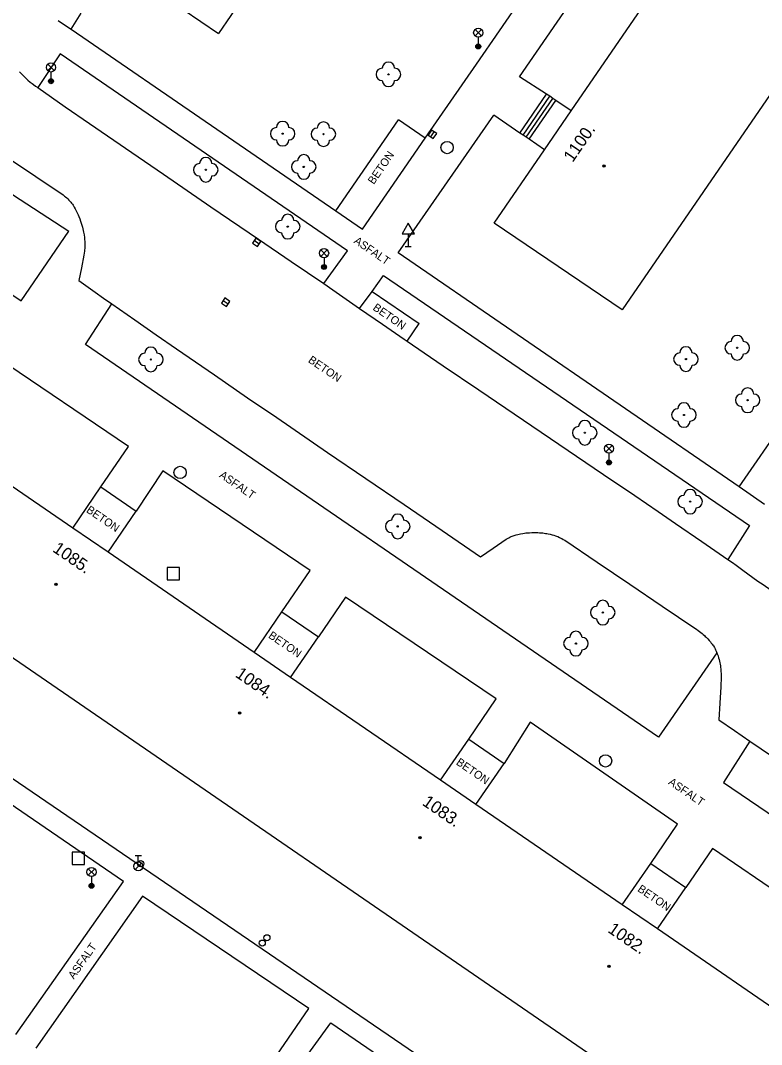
# Model space of a CAD drawing. Extents: x -539515 to -538098, y -1182060 to -1180157.
# Drawn here: x -538911 to -538850.8, y -1181423.5 to -1181340.3 of the extents above; entities that cross this region are included whole.
import ezdxf

# ---------------------------------------------------------------- set-up
doc = ezdxf.new("R2010")
doc.units = 0
for name, color, linetype in [('Vrstva 10', 7, 'Continuous'), ('Vrstva 11', 7, 'Continuous'), ('Vrstva 22', 7, 'Continuous'), ('Vrstva 26', 7, 'Continuous'), ('Vrstva 27', 7, 'Continuous'), ('Vrstva 28', 7, 'Continuous'), ('Vrstva 33', 7, 'Continuous'), ('Vrstva 34', 7, 'Continuous'), ('Vrstva 39', 7, 'Continuous'), ('Vrstva 40', 7, 'Continuous'), ('Vrstva 47', 7, 'Continuous'), ('Vrstva 5', 7, 'Continuous')]:
    doc.layers.add(name, color=color, linetype=linetype)

msp = doc.modelspace()

# ---------------------------------------------------------------- linework, layer by layer
at = {"layer": 'Vrstva 10'}
for p, q in [((-538873.76, -1181370.33), (-538863.632, -1181377.184)), ((-538890.177, -1181372.573), (-538886.043, -1181375.399)), ((-538886.043, -1181375.399), (-538879.839, -1181379.636)), ((-538855.662, -1181382.624), (-538853.54, -1181384.09)), ((-538851.76, -1181398.85), (-538839.899, -1181406.98))]:
    msp.add_line(p, q, dxfattribs=at)
for points in [[(-538911.055, -1181344.476), (-538910.885, -1181344.656), (-538910.732, -1181344.81), (-538910.596, -1181344.941), (-538910.476, -1181345.054), (-538910.368, -1181345.15), (-538910.178, -1181345.314), (-538910.032, -1181345.434), (-538909.921, -1181345.521), (-538909.752, -1181345.648), (-538909.58, -1181345.77), (-538907.34, -1181347.319), (-538905.379, -1181348.671)], [(-538916.37, -1181348.53), (-538914.158, -1181350.02), (-538911.945, -1181351.51), (-538909.732, -1181353), (-538907.52, -1181354.49), (-538907.454, -1181354.536), (-538907.393, -1181354.582), (-538907.334, -1181354.628), (-538907.224, -1181354.722), (-538907.126, -1181354.815), (-538907.038, -1181354.907), (-538906.959, -1181354.997), (-538906.887, -1181355.083), (-538906.823, -1181355.167), (-538906.764, -1181355.248), (-538906.711, -1181355.325), (-538906.617, -1181355.474), (-538906.538, -1181355.608), (-538906.473, -1181355.729), (-538906.419, -1181355.836), (-538906.374, -1181355.931)], [(-538905.379, -1181348.671), (-538901.948, -1181351.031), (-538899.374, -1181352.797), (-538895.509, -1181355.441)], [(-538895.509, -1181355.441), (-538891.64, -1181358.08), (-538888.989, -1181359.883), (-538887.664, -1181360.786), (-538886.34, -1181361.69), (-538885.613, -1181362.192), (-538884.527, -1181362.952), (-538883.44, -1181363.71)], [(-538906.374, -1181355.931), (-538906.298, -1181356.099), (-538906.245, -1181356.228), (-538906.169, -1181356.423), (-538906.1, -1181356.62), (-538906.044, -1181356.791), (-538905.996, -1181356.951), (-538905.954, -1181357.102), (-538905.918, -1181357.244), (-538905.887, -1181357.377), (-538905.861, -1181357.502), (-538905.838, -1181357.62), (-538905.819, -1181357.73), (-538905.79, -1181357.936), (-538905.771, -1181358.116), (-538905.759, -1181358.274)], [(-538905.759, -1181358.274), (-538905.753, -1181358.412), (-538905.751, -1181358.533), (-538905.752, -1181358.638), (-538905.76, -1181358.822), (-538905.77, -1181358.96), (-538905.781, -1181359.063), (-538905.803, -1181359.217), (-538905.83, -1181359.37), (-538906.035, -1181360.405), (-538906.24, -1181361.44)], [(-538906.24, -1181361.44), (-538904.902, -1181362.393), (-538904.232, -1181362.868), (-538903.56, -1181363.34), (-538901.699, -1181364.636), (-538899.952, -1181365.848), (-538898.312, -1181366.982)], [(-538883.44, -1181363.71), (-538881.579, -1181364.995), (-538879.831, -1181366.195), (-538879.578, -1181366.368), (-538878.19, -1181367.317), (-538876.651, -1181368.366), (-538873.76, -1181370.33)], [(-538898.312, -1181366.982), (-538895.234, -1181369.104), (-538892.538, -1181370.955), (-538890.177, -1181372.573)], [(-538863.632, -1181377.184), (-538861.103, -1181378.901), (-538859.208, -1181380.193), (-538857.789, -1181381.163), (-538855.662, -1181382.624)], [(-538879.839, -1181379.636), (-538876.738, -1181381.756), (-538873.64, -1181383.88)], [(-538873.64, -1181383.88), (-538872.59, -1181383.17), (-538871.54, -1181382.46), (-538871.436, -1181382.394), (-538871.336, -1181382.337), (-538871.239, -1181382.287), (-538871.146, -1181382.244), (-538871.057, -1181382.206), (-538870.973, -1181382.173), (-538870.893, -1181382.145), (-538870.74, -1181382.097), (-538870.605, -1181382.06), (-538870.485, -1181382.031), (-538870.38, -1181382.009), (-538870.196, -1181381.977), (-538870.058, -1181381.957), (-538869.955, -1181381.945), (-538869.801, -1181381.93), (-538869.65, -1181381.92), (-538869.471, -1181381.912), (-538869.3, -1181381.909), (-538869.138, -1181381.91), (-538868.985, -1181381.914), (-538868.841, -1181381.922), (-538868.705, -1181381.932), (-538868.577, -1181381.945), (-538868.458, -1181381.959), (-538868.346, -1181381.975), (-538868.242, -1181381.992), (-538868.144, -1181382.01), (-538867.962, -1181382.049), (-538867.805, -1181382.089), (-538867.669, -1181382.128), (-538867.552, -1181382.166), (-538867.451, -1181382.203), (-538867.364, -1181382.237), (-538867.214, -1181382.302), (-538867.104, -1181382.356), (-538867.023, -1181382.398), (-538866.905, -1181382.466), (-538866.79, -1181382.54)], [(-538866.79, -1181382.54), (-538864.15, -1181384.322), (-538861.51, -1181386.105), (-538858.87, -1181387.888), (-538856.23, -1181389.67), (-538856.092, -1181389.765), (-538855.963, -1181389.857)], [(-538853.54, -1181384.09), (-538853.181, -1181384.342), (-538852.868, -1181384.565), (-538852.324, -1181384.959), (-538851.51, -1181385.553), (-538851.101, -1181385.848), (-538850.69, -1181386.14), (-538848.925, -1181387.377), (-538847.566, -1181388.327), (-538847.268, -1181388.535), (-538845.714, -1181389.618)], [(-538855.963, -1181389.857), (-538855.845, -1181389.946), (-538855.735, -1181390.031), (-538855.634, -1181390.114), (-538855.541, -1181390.193), (-538855.455, -1181390.269), (-538855.377, -1181390.342), (-538855.304, -1181390.412), (-538855.172, -1181390.547), (-538855.061, -1181390.67), (-538854.968, -1181390.782), (-538854.89, -1181390.882), (-538854.824, -1181390.972), (-538854.769, -1181391.053), (-538854.722, -1181391.125), (-538854.643, -1181391.255), (-538854.588, -1181391.355), (-538854.548, -1181391.431), (-538854.492, -1181391.549), (-538854.44, -1181391.67), (-538854.406, -1181391.756), (-538854.347, -1181391.922), (-538854.298, -1181392.078), (-538854.257, -1181392.224), (-538854.224, -1181392.361), (-538854.197, -1181392.49), (-538854.175, -1181392.611), (-538854.157, -1181392.724), (-538854.143, -1181392.831), (-538854.121, -1181393.03), (-538854.108, -1181393.205), (-538854.1, -1181393.358), (-538854.096, -1181393.491), (-538854.094, -1181393.726), (-538854.097, -1181393.902), (-538854.106, -1181394.166), (-538854.12, -1181394.43), (-538854.2, -1181395.775), (-538854.28, -1181397.12)], [(-538854.28, -1181397.12), (-538853.02, -1181397.985), (-538851.76, -1181398.85)]]:
    msp.add_lwpolyline(points, dxfattribs=at)
at = {"layer": 'Vrstva 11'}
for p, q in [((-538870.45, -1181344.89), (-538862.29, -1181333.02)), ((-538873.964, -1181343.854), (-538869.343, -1181337.145)), ((-538906.87, -1181341.03), (-538906.058, -1181339.729)), ((-538906.87, -1181341.03), (-538895.04, -1181349.15)), ((-538907.75, -1181343.03), (-538909.58, -1181345.77)), ((-538884.44, -1181359.03), (-538907.75, -1181343.03)), ((-538868.26, -1181346.3), (-538870.45, -1181344.89)), ((-538870.426, -1181349.457), (-538868.26, -1181346.3)), ((-538870.178, -1181349.626), (-538868.012, -1181346.469)), ((-538869.931, -1181349.796), (-538867.765, -1181346.639)), ((-538869.683, -1181349.966), (-538867.517, -1181346.809)), ((-538880.3, -1181359.2), (-538872.55, -1181348)), ((-538870.426, -1181349.457), (-538872.55, -1181348)), ((-538885.366, -1181355.79), (-538880.28, -1181348.38)), ((-538878.113, -1181349.873), (-538880.28, -1181348.38)), ((-538924.57, -1181353.91), (-538910.92, -1181363.1)), ((-538912.17, -1181354.09), (-538907.04, -1181357.42)), ((-538910.92, -1181363.1), (-538907.04, -1181357.42)), ((-538886.34, -1181361.69), (-538884.44, -1181359.03)), ((-538881.5, -1181361.04), (-538851.79, -1181381.35)), ((-538882.429, -1181362.318), (-538878.6, -1181364.94)), ((-538905.7, -1181366.63), (-538903.56, -1181363.34)), ((-538879.578, -1181366.368), (-538878.6, -1181364.94)), ((-538902.2, -1181374.93), (-538914.45, -1181366.65)), ((-538859.17, -1181398.54), (-538905.7, -1181366.63)), ((-538852.637, -1181378.21), (-538847.49, -1181370.72)), ((-538904.446, -1181378.204), (-538902.2, -1181374.93)), ((-538899.42, -1181376.89), (-538901.58, -1181380.17)), ((-538887.46, -1181385), (-538899.42, -1181376.89)), ((-538906.736, -1181381.543), (-538904.446, -1181378.204)), ((-538904.446, -1181378.204), (-538901.58, -1181380.17)), ((-538903.87, -1181383.509), (-538901.58, -1181380.17)), ((-538851.79, -1181381.35), (-538853.54, -1181384.09)), ((-538889.755, -1181388.346), (-538887.46, -1181385)), ((-538884.58, -1181387.16), (-538886.79, -1181390.38)), ((-538872.35, -1181395.43), (-538884.58, -1181387.16)), ((-538892.015, -1181391.641), (-538889.755, -1181388.346)), ((-538889.755, -1181388.346), (-538886.79, -1181390.38)), ((-538889.05, -1181393.675), (-538886.79, -1181390.38)), ((-538902.62, -1181410.26), (-538930.8, -1181390.93)), ((-538854.44, -1181391.67), (-538859.17, -1181398.54)), ((-538921.75, -1181394.98), (-538861.81, -1181435.89)), ((-538874.588, -1181398.693), (-538872.35, -1181395.43)), ((-538869.59, -1181397.32), (-538871.72, -1181400.66)), ((-538857.63, -1181405.61), (-538869.59, -1181397.32)), ((-538876.874, -1181402.026), (-538874.588, -1181398.693)), ((-538874.588, -1181398.693), (-538871.72, -1181400.66)), ((-538851.76, -1181398.85), (-538853.89, -1181402.2)), ((-538874.006, -1181403.993), (-538871.72, -1181400.66)), ((-538853.89, -1181402.2), (-538830.28, -1181418.38)), ((-538859.805, -1181408.781), (-538857.63, -1181405.61)), ((-538854.79, -1181407.57), (-538856.95, -1181410.74)), ((-538842.72, -1181415.84), (-538854.79, -1181407.57)), ((-538862.116, -1181412.15), (-538859.805, -1181408.781)), ((-538859.805, -1181408.781), (-538856.95, -1181410.74)), ((-538911.34, -1181422.67), (-538902.62, -1181410.26)), ((-538901.08, -1181411.44), (-538909.72, -1181423.79)), ((-538887.57, -1181420.57), (-538901.08, -1181411.44)), ((-538859.26, -1181414.108), (-538856.95, -1181410.74)), ((-538896.14, -1181433.08), (-538887.57, -1181420.57)), ((-538888.85, -1181425.95), (-538885.78, -1181421.74)), ((-538885.78, -1181421.74), (-538859.506, -1181439.672))]:
    msp.add_line(p, q, dxfattribs=at)
for points in [[(-538907.91, -1181340.31), (-538907.39, -1181340.671), (-538906.87, -1181341.03)], [(-538883.21, -1181357.27), (-538878.113, -1181349.873), (-538873.964, -1181343.854)], [(-538866.274, -1181347.663), (-538867.517, -1181346.809), (-538867.765, -1181346.639), (-538868.012, -1181346.469), (-538868.26, -1181346.3)], [(-538895.04, -1181349.15), (-538885.366, -1181355.79), (-538883.21, -1181357.27)], [(-538868.44, -1181350.82), (-538869.683, -1181349.966), (-538869.931, -1181349.796), (-538870.178, -1181349.626), (-538870.426, -1181349.457)], [(-538850.57, -1181379.63), (-538852.637, -1181378.21), (-538880.3, -1181359.2)], [(-538883.44, -1181363.71), (-538882.429, -1181362.318), (-538881.5, -1181361.04)]]:
    msp.add_lwpolyline(points, dxfattribs=at)
at = {"layer": 'Vrstva 22'}
for centre in [(-538881.1, -1181344.69), (-538889.69, -1181349.51), (-538886.38, -1181349.55), (-538895.93, -1181352.44), (-538887.98, -1181352.21), (-538889.28, -1181357.06), (-538852.79, -1181366.9), (-538900.39, -1181367.85), (-538856.95, -1181367.82), (-538851.94, -1181371.16), (-538857.11, -1181372.36), (-538865.16, -1181373.8), (-538856.61, -1181379.4), (-538880.35, -1181381.41), (-538863.7, -1181388.41), (-538865.88, -1181390.93)]:
    msp.add_circle(centre, 0.05, dxfattribs=at)
for centre, start, end in [((-538881.1, -1181344.19), 0, 180), ((-538881.6, -1181344.69), 90, 270), ((-538880.6, -1181344.69), 270, 90), ((-538881.1, -1181345.19), 180, 0), ((-538890.19, -1181349.51), 90, 270), ((-538889.69, -1181349.01), 0, 180), ((-538889.19, -1181349.51), 270, 90), ((-538886.88, -1181349.55), 90, 270), ((-538886.38, -1181349.05), 0, 180), ((-538885.88, -1181349.55), 270, 90), ((-538889.69, -1181350.01), 180, 0), ((-538886.38, -1181350.05), 180, 0), ((-538895.93, -1181351.94), 0, 180), ((-538887.98, -1181351.71), 0, 180), ((-538896.43, -1181352.44), 90, 270), ((-538895.43, -1181352.44), 270, 90), ((-538888.48, -1181352.21), 90, 270), ((-538887.48, -1181352.21), 270, 90), ((-538895.93, -1181352.94), 180, 0), ((-538887.98, -1181352.71), 180, 0), ((-538889.78, -1181357.06), 90, 270), ((-538889.28, -1181356.56), 0, 180), ((-538888.78, -1181357.06), 270, 90), ((-538889.28, -1181357.56), 180, 0), ((-538853.29, -1181366.9), 90, 270), ((-538852.79, -1181366.4), 0, 180), ((-538852.29, -1181366.9), 270, 90), ((-538900.89, -1181367.85), 90, 270), ((-538900.39, -1181367.35), 0, 180), ((-538899.89, -1181367.85), 270, 90), ((-538857.45, -1181367.82), 90, 270), ((-538856.95, -1181367.32), 0, 180), ((-538856.45, -1181367.82), 270, 90), ((-538852.79, -1181367.4), 180, 0), ((-538900.39, -1181368.35), 180, 0), ((-538856.95, -1181368.32), 180, 0), ((-538852.44, -1181371.16), 90, 270), ((-538851.94, -1181370.66), 0, 180), ((-538851.44, -1181371.16), 270, 90), ((-538857.11, -1181371.86), 0, 180), ((-538857.61, -1181372.36), 90, 270), ((-538856.61, -1181372.36), 270, 90), ((-538851.94, -1181371.66), 180, 0), ((-538865.16, -1181373.3), 0, 180), ((-538857.11, -1181372.86), 180, 0), ((-538865.66, -1181373.8), 90, 270), ((-538864.66, -1181373.8), 270, 90), ((-538865.16, -1181374.3), 180, 0), ((-538857.11, -1181379.4), 90, 270), ((-538856.61, -1181378.9), 0, 180), ((-538856.11, -1181379.4), 270, 90), ((-538880.35, -1181380.91), 0, 180), ((-538856.61, -1181379.9), 180, 0), ((-538880.85, -1181381.41), 90, 270), ((-538879.85, -1181381.41), 270, 90), ((-538880.35, -1181381.91), 180, 0), ((-538864.2, -1181388.41), 90, 270), ((-538863.7, -1181387.91), 0, 180), ((-538863.2, -1181388.41), 270, 90), ((-538863.7, -1181388.91), 180, 0), ((-538866.38, -1181390.93), 90, 270), ((-538865.88, -1181390.43), 0, 180), ((-538865.38, -1181390.93), 270, 90), ((-538865.88, -1181391.43), 180, 0)]:
    msp.add_arc(centre, 0.5, start, end, dxfattribs=at)
at = {"layer": 'Vrstva 26'}
for points in [[(-538899.07, -1181385.74), (-538898.07, -1181385.74), (-538898.07, -1181384.74), (-538899.07, -1181384.74)], [(-538906.77, -1181408.87), (-538905.77, -1181408.87), (-538905.77, -1181407.87), (-538906.77, -1181407.87)]]:
    msp.add_lwpolyline(points, close=True, dxfattribs=at)
at = {"layer": 'Vrstva 27'}
for p, q in [((-538877.674, -1181349.766), (-538877.39, -1181349.354)), ((-538891.598, -1181358.473), (-538892.012, -1181358.191)), ((-538894.526, -1181363.058), (-538894.114, -1181363.342))]:
    msp.add_line(p, q, dxfattribs=at)
for points in [[(-538877.469, -1181349.908), (-538877.184, -1181349.497), (-538877.595, -1181349.212), (-538877.88, -1181349.623)], [(-538891.458, -1181358.266), (-538891.871, -1181357.985), (-538892.152, -1181358.398), (-538891.739, -1181358.679)], [(-538894.668, -1181363.264), (-538894.256, -1181363.548), (-538893.972, -1181363.136), (-538894.384, -1181362.852)]]:
    msp.add_lwpolyline(points, close=True, dxfattribs=at)
for centre in [(-538876.34, -1181350.64), (-538898.02, -1181377.03), (-538863.48, -1181400.46)]:
    msp.add_circle(centre, 0.5, dxfattribs=at)
at = {"layer": 'Vrstva 28'}
for p, q in [((-538901.66, -1181408.145), (-538901.16, -1181408.145)), ((-538901.41, -1181408.645), (-538901.41, -1181408.145)), ((-538901.668, -1181409.292), (-538901.138, -1181408.762))]:
    msp.add_line(p, q, dxfattribs=at)
for centre, radius in [((-538901.41, -1181409.02), 0.375), ((-538901.21, -1181408.81), 0.25), ((-538890.97, -1181414.83), 0.25), ((-538891.35, -1181415.26), 0.25)]:
    msp.add_circle(centre, radius, dxfattribs=at)
at = {"layer": 'Vrstva 33'}
for p, q in [((-538874.075, -1181341.57), (-538873.545, -1181341.04)), ((-538874.075, -1181341.04), (-538873.545, -1181341.57)), ((-538873.81, -1181341.68), (-538873.81, -1181342.43)), ((-538908.765, -1181344.39), (-538908.235, -1181343.86)), ((-538908.765, -1181343.86), (-538908.235, -1181344.39)), ((-538908.5, -1181344.5), (-538908.5, -1181345.25)), ((-538886.595, -1181359.48), (-538886.065, -1181358.95)), ((-538886.595, -1181358.95), (-538886.065, -1181359.48)), ((-538886.33, -1181359.59), (-538886.33, -1181360.34)), ((-538863.465, -1181375.36), (-538862.935, -1181374.83)), ((-538863.465, -1181374.83), (-538862.935, -1181375.36)), ((-538863.2, -1181375.47), (-538863.2, -1181376.22)), ((-538905.475, -1181409.75), (-538904.945, -1181409.22)), ((-538905.475, -1181409.22), (-538904.945, -1181409.75)), ((-538905.21, -1181409.86), (-538905.21, -1181410.61))]:
    msp.add_line(p, q, dxfattribs=at)
for centre, radius in [((-538873.81, -1181341.305), 0.375), ((-538873.81, -1181342.43), 0.2), ((-538873.81, -1181342.43), 0.145), ((-538873.81, -1181342.43), 0.0876), ((-538908.5, -1181344.125), 0.375), ((-538908.5, -1181345.25), 0.2), ((-538908.5, -1181345.25), 0.145), ((-538908.5, -1181345.25), 0.0876), ((-538886.33, -1181359.215), 0.375), ((-538886.33, -1181360.34), 0.2), ((-538886.33, -1181360.34), 0.145), ((-538886.33, -1181360.34), 0.0876), ((-538863.2, -1181375.095), 0.375), ((-538863.2, -1181376.22), 0.2), ((-538863.2, -1181376.22), 0.145), ((-538863.2, -1181376.22), 0.0876), ((-538905.21, -1181409.485), 0.375), ((-538905.21, -1181410.61), 0.2), ((-538905.21, -1181410.61), 0.145), ((-538905.21, -1181410.61), 0.0876)]:
    msp.add_circle(centre, radius, dxfattribs=at)
at = {"layer": 'Vrstva 34'}
for p, q in [((-538879.495, -1181357.651), (-538879.495, -1181358.669)), ((-538879.745, -1181358.669), (-538879.245, -1181358.669))]:
    msp.add_line(p, q, dxfattribs=at)
msp.add_lwpolyline([(-538879.995, -1181357.651), (-538878.995, -1181357.651), (-538879.495, -1181356.785)], close=True, dxfattribs=at)
at = {"layer": 'Vrstva 39'}
for centre, radius in [((-538863.595, -1181352.13), 0.09), ((-538863.595, -1181352.13), 0.0398), ((-538908.101, -1181386.112), 0.09), ((-538908.101, -1181386.112), 0.0398), ((-538893.182, -1181396.561), 0.09), ((-538893.182, -1181396.561), 0.0398), ((-538878.548, -1181406.697), 0.09), ((-538878.548, -1181406.697), 0.0398), ((-538863.202, -1181417.146), 0.09), ((-538863.202, -1181417.146), 0.0398)]:
    msp.add_circle(centre, radius, dxfattribs=at)
at = {"layer": 'Vrstva 5'}
for p, q in [((-538853.7, -1181281.61), (-538894.91, -1181341.37)), ((-538821.09, -1181303.97), (-538862.12, -1181363.83)), ((-538905.25, -1181334.31), (-538894.91, -1181341.37)), ((-538862.12, -1181363.83), (-538872.53, -1181356.78)), ((-538934.28, -1181376.5), (-538829.84, -1181448.24))]:
    msp.add_line(p, q, dxfattribs=at)
for points in [[(-538872.53, -1181356.78), (-538868.44, -1181350.82), (-538866.274, -1181347.663), (-538858.167, -1181335.85)], [(-538823.35, -1181438.74), (-538829.489, -1181434.529), (-538832.387, -1181432.541), (-538844.312, -1181424.362), (-538847.204, -1181422.378), (-538859.26, -1181414.108), (-538862.116, -1181412.15), (-538874.006, -1181403.993), (-538876.874, -1181402.026), (-538889.05, -1181393.675), (-538892.015, -1181391.641), (-538903.87, -1181383.509), (-538906.736, -1181381.543), (-538918.929, -1181373.18), (-538921.702, -1181371.278), (-538927.88, -1181367.04)]]:
    msp.add_lwpolyline(points, dxfattribs=at)

# ---------------------------------------------------------------- texts
at = {"layer": 'Vrstva 40'}
for s, rotation, p in [('BETON', 55.42981, (-538882.296, -1181353.684)), ('ASFALT', 325.50375, (-538883.967, -1181358.35)), ('BETON', 325.45848, (-538882.429, -1181363.776)), ('BETON', 325.62441, (-538887.677, -1181368.034)), ('ASFALT', 325.5579, (-538894.894, -1181377.374)), ('BETON', 325.5527, (-538905.69, -1181380.211)), ('BETON', 325.5527, (-538890.904, -1181390.414)), ('BETON', 325.5527, (-538875.665, -1181400.709)), ('ASFALT', 325.57705, (-538858.435, -1181402.307)), ('BETON', 325.5527, (-538860.934, -1181411.001)), ('ASFALT', 54.90585, (-538906.637, -1181418.24))]:
    msp.add_text(s, height=0.65, rotation=rotation, dxfattribs=at).set_placement(p)
at = {"layer": 'Vrstva 47'}
for s, rotation, p in [('1100.', 55.54053, (-538866.148, -1181351.897)), ('1085.', 325.5527, (-538908.435, -1181383.408)), ('1084.', 325.5527, (-538893.605, -1181393.581)), ('1083.', 325.5527, (-538878.427, -1181403.992)), ('1082.', 325.5527, (-538863.364, -1181414.324))]:
    msp.add_text(s, height=1, rotation=rotation, dxfattribs=at).set_placement(p)

doc.saveas('drawing.dxf')
